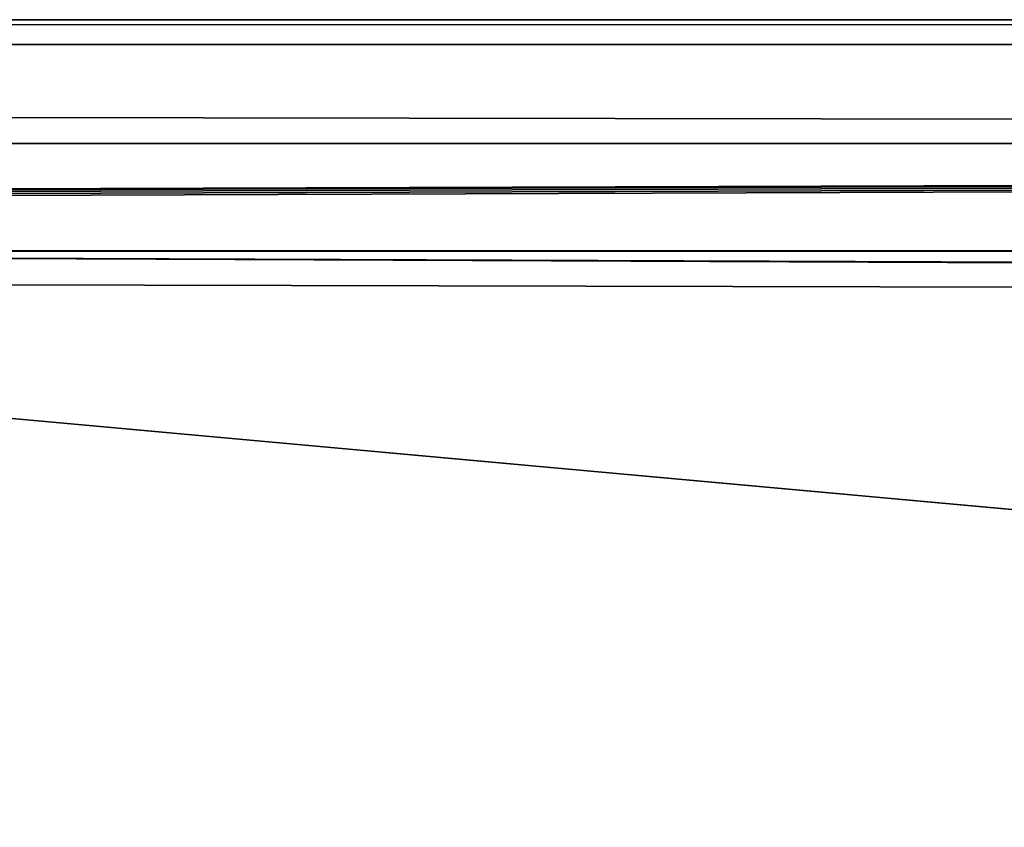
# Model space of a CAD drawing. Extents: x 4 to 899, y 7 to 454.
# Tile 1054 of 1056: x 710 to 723, y 443 to 454. Entities that reach past the tile are written whole.
import ezdxf

# ---------------------------------------------------------------- set-up
doc = ezdxf.new("R2010")
doc.units = 0

msp = doc.modelspace()

# ---------------------------------------------------------------- linework, layer by layer
for points in [[(6.475001, 451.91861, 158.648743), (6.475001, 453.508362, 161.192886), (897.474976, 451.91861, 158.648743)], [(897.474976, 451.91861, 158.648743), (6.475001, 453.508362, 161.192886), (897.474976, 453.508362, 161.192886)], [(6.475001, 453.508362, 161.192886), (6.475001, 453.190216, 162.570862), (897.474976, 453.508362, 161.192886)], [(897.474976, 453.508362, 161.192886), (6.475001, 453.190216, 162.570862), (897.474976, 453.190216, 162.570862)], [(6.475002, 9.661072, 439.718628), (897.474976, 453.190216, 162.570862), (6.475001, 453.190216, 162.570862)], [(897.474976, 9.661072, 439.718628), (897.474976, 453.190216, 162.570862), (6.475002, 9.661072, 439.718628)], [(897.474976, 451.91861, 158.648743), (452.575165, 450.540619, 158.330627), (6.475001, 451.91861, 158.648743)], [(897.474976, 451.91861, 158.648743), (453.274719, 450.540619, 158.330627), (452.575165, 450.540619, 158.330627)], [(454.956421, 450.540619, 158.330627), (453.274719, 450.540619, 158.330627), (897.474976, 451.91861, 158.648743)], [(897.474976, 451.91861, 158.648743), (461.337708, 450.540619, 158.330627), (454.956421, 450.540619, 158.330627)], [(897.474976, 451.91861, 158.648743), (477.442932, 450.540619, 158.330627), (461.337708, 450.540619, 158.330627)], [(494.878448, 450.540619, 158.330627), (477.442932, 450.540619, 158.330627), (897.474976, 451.91861, 158.648743)], [(897.474976, 451.91861, 158.648743), (510.584869, 450.540619, 158.330627), (494.878448, 450.540619, 158.330627)], [(897.474976, 450.540619, 158.330627), (510.584869, 450.540619, 158.330627), (897.474976, 451.91861, 158.648743)], [(510.584869, 450.540619, 158.330627), (897.474976, 450.540619, 158.330627), (898.474976, 449.692596, 158.860535)], [(510.584869, 119.231735, 365.355408), (510.584869, 450.540619, 158.330627), (898.474976, 449.692596, 158.860535)], [(897.474976, 450.540619, 158.330627), (897.474976, 450.535339, 158.322144), (686.472534, 450.540619, 158.330627)], [(686.472534, 450.540619, 158.330627), (897.474976, 450.535339, 158.322144), (686.472534, 450.535339, 158.322144)], [(898.474976, 431.192017, 170.420975), (898.474976, 449.692596, 158.860535), (686.472534, 450.540619, 158.330627)], [(898.474976, 449.692596, 158.860535), (897.474976, 450.540619, 158.330627), (686.472534, 450.540619, 158.330627)], [(898.474976, 431.192017, 170.420975), (686.472534, 450.540619, 158.330627), (686.472534, 431.192017, 170.420975)], [(897.474976, 450.535339, 158.322144), (898.474976, 449.687286, 158.852051), (686.472534, 450.535339, 158.322144)], [(686.472534, 450.535339, 158.322144), (898.474976, 449.687286, 158.852051), (686.472534, 431.186707, 170.412491)], [(510.584869, 119.231735, 365.355408), (898.474976, 449.692596, 158.860535), (898.474976, 119.231735, 365.355408)], [(898.474976, 449.687286, 158.852051), (898.474976, 431.186707, 170.412491), (686.472534, 431.186707, 170.412491)]]:
    msp.add_3dface(points)

doc.saveas('drawing.dxf')
